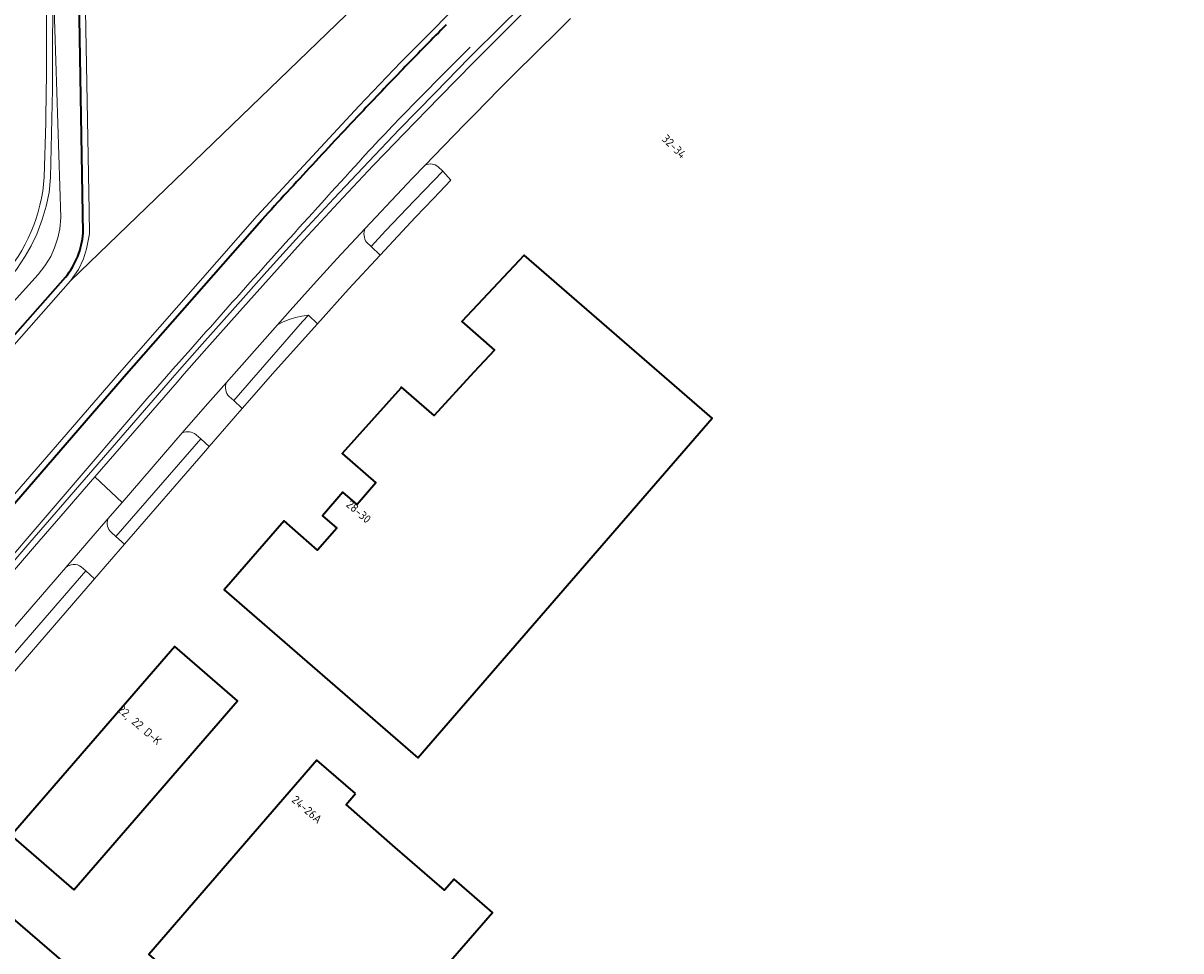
# Model space of a CAD drawing. Extents: x 150256 to 156914, y 461459 to 469481.
# Tile 697 of 731: x 155082 to 155269, y 467731 to 467881. Entities that reach past the tile are written whole.
import ezdxf
from ezdxf.enums import TextEntityAlignment as Align

# ---------------------------------------------------------------- set-up
doc = ezdxf.new("R2010")
doc.units = 0
doc.header["$LTSCALE"] = 0.75
for name, color, linetype, lineweight in [('B-RO-GK-BESCHOEIING-G', 251, 'GK-BESCHOEIING', 35), ('B-RO-OG-BEBOUWING-GV', 6, 'CONTINUOUS', 35), ('B-RO-OG-BEBOUWING-T18', 1, 'CONTINUOUS', 18), ('B-RO-OG-TERREIN_CULTUURSCHEIDING-GV', 251, 'CONTINUOUS', 18), ('B-RO-OG-WATER_SLOOT-GV', 251, 'CONTINUOUS', 18), ('B-RO-VH-VERHARDING_ASFALT-GV', 251, 'CONTINUOUS', 18), ('B-RO-VH-VERHARDING_BETONSTRAATSTEEN-GV', 251, 'CONTINUOUS', 18)]:
    doc.layers.add(name, color=color, linetype=linetype, lineweight=lineweight)
doc.styles.add('NLCS-ISO-M200-T18', font='NLCS-ISO.ttf', dxfattribs={"height": 360})
doc.linetypes.add('GK-BESCHOEIING', pattern='A,30,-5,[1,NLCS.SHX,S=1,R=0,X=0,Y=0],-5', length=40)

msp = doc.modelspace()

# ---------------------------------------------------------------- linework, layer by layer
at = {"layer": 'B-RO-GK-BESCHOEIING-G'}
for points in [[(155091.831, 467846.606), (155090.711, 467909.821)], [(155091.831, 467846.606), (155090.711, 467909.821)], [(155071.42, 467792.236), (155098.471, 467823.448), (155120.742, 467848.775)], [(155071.42, 467792.236), (155098.471, 467823.448), (155120.742, 467848.775)], [(155058.939, 467804.033), (155071.887, 467820.213), (155088.977, 467839.507)], [(155058.939, 467804.033), (155071.887, 467820.213), (155088.977, 467839.507)]]:
    msp.add_lwpolyline(points, dxfattribs=at)
for points in [[(155150.531, 467880.277, 0.0030013), (155143.935, 467873.547)], [(155150.531, 467880.277, 0.0030013), (155143.935, 467873.547)], [(155143.935, 467873.547, 0.0028869), (155137.15, 467866.468)], [(155143.935, 467873.547, 0.0028869), (155137.15, 467866.468)], [(155137.15, 467866.468, 0.002872), (155128.897, 467857.666)], [(155137.15, 467866.468, 0.002872), (155128.897, 467857.666)], [(155128.897, 467857.666, 0.0028157), (155120.742, 467848.775)], [(155128.897, 467857.666, 0.0028157), (155120.742, 467848.775)], [(155088.977, 467839.507, 0.1484356), (155091.831, 467846.606)], [(155088.977, 467839.507, 0.1484356), (155091.831, 467846.606)]]:
    msp.add_lwpolyline(points, format="xyb", dxfattribs=at)
at = {"layer": 'B-RO-OG-BEBOUWING-GV'}
for points in [[(155143.186, 467821.569), (155133.724, 467810.964), (155139.162, 467806.252), (155136.138, 467802.762), (155133.834, 467804.756), (155130.525, 467800.931), (155132.831, 467798.938), (155129.753, 467795.376), (155124.308, 467800.079), (155114.653, 467788.938), (155145.976, 467761.777), (155193.599, 467816.722), (155163.185, 467843.064), (155153.052, 467832.346), (155158.334, 467827.714), (155155.042, 467824.125), (155148.607, 467817.109), (155143.328, 467821.728)], [(155143.186, 467821.569), (155133.724, 467810.964), (155139.162, 467806.252), (155136.138, 467802.762), (155133.834, 467804.756), (155130.525, 467800.931), (155132.831, 467798.938), (155129.753, 467795.376), (155124.308, 467800.079), (155114.653, 467788.938), (155145.976, 467761.777), (155193.599, 467816.722), (155163.185, 467843.064), (155153.052, 467832.346), (155158.334, 467827.714), (155155.042, 467824.125), (155148.607, 467817.109), (155143.328, 467821.728)], [(155090.316, 467740.446), (155116.761, 467770.999), (155106.64, 467779.761), (155080.195, 467749.219)], [(155090.316, 467740.446), (155116.761, 467770.999), (155106.64, 467779.761), (155080.195, 467749.219)], [(155135.883, 467755.999), (155129.628, 467761.409), (155102.442, 467729.989), (155116.629, 467717.7), (155130.816, 467705.41), (155137.676, 467713.319), (155158.049, 467736.808), (155151.834, 467742.166), (155150.296, 467740.392), (155142.316, 467747.313), (155134.344, 467754.226)], [(155135.883, 467755.999), (155129.628, 467761.409), (155102.442, 467729.989), (155116.629, 467717.7), (155130.816, 467705.41), (155137.676, 467713.319), (155158.049, 467736.808), (155151.834, 467742.166), (155150.296, 467740.392), (155142.316, 467747.313), (155134.344, 467754.226)], [(155061.989, 467717), (155107.62, 467677.523), (155122.909, 467695.198), (155092.657, 467721.365), (155094.622, 467723.643), (155078.952, 467737.137), (155080.077, 467739.134), (155079.937, 467741.009), (155078.919, 467742.554), (155077.216, 467743.373), (155075.359, 467743.221), (155073.861, 467742.178), (155071.614, 467739.602), (155071.567, 467739.639), (155064.736, 467731.742), (155064.62, 467731.842), (155058.085, 467724.276), (155063.867, 467719.17)], [(155061.989, 467717), (155107.62, 467677.523), (155122.909, 467695.198), (155092.657, 467721.365), (155094.622, 467723.643), (155078.952, 467737.137), (155080.077, 467739.134), (155079.937, 467741.009), (155078.919, 467742.554), (155077.216, 467743.373), (155075.359, 467743.221), (155073.861, 467742.178), (155071.614, 467739.602), (155071.567, 467739.639), (155064.736, 467731.742), (155064.62, 467731.842), (155058.085, 467724.276), (155063.867, 467719.17)]]:
    msp.add_lwpolyline(points, close=True, dxfattribs=at)
at = {"layer": 'B-RO-OG-TERREIN_CULTUURSCHEIDING-GV'}
for points in [[(155043.094, 467796.107), (155079.301, 467838.589), (155081.048, 467840.738), (155082.458, 467842.867), (155083.381, 467844.572), (155084.328, 467846.458), (155085.174, 467848.795), (155085.811, 467850.971), (155086.294, 467853.207), (155086.52, 467855.595), (155086.845, 467869.813), (155086.901, 467889.734), (155086.23, 467910.928)], [(155043.094, 467796.107), (155079.301, 467838.589), (155081.048, 467840.738), (155082.458, 467842.867), (155083.381, 467844.572), (155084.328, 467846.458), (155085.174, 467848.795), (155085.811, 467850.971), (155086.294, 467853.207), (155086.52, 467855.595), (155086.845, 467869.813), (155086.901, 467889.734), (155086.23, 467910.928)], [(155077.318, 467789.804), (155083.196, 467796.594), (155087.436, 467801.489), (155106.252, 467823.196), (155107.418, 467824.533), (155111.059, 467828.663), (155116.39, 467834.653), (155121.548, 467840.404), (155126.743, 467846.153), (155132.361, 467852.218), (155138.015, 467858.219), (155142.948, 467863.368), (155148.739, 467869.318), (155154.286, 467874.937), (155159.705, 467880.347), (155164.413, 467884.978), (155170.784, 467891.164), (155173.558, 467893.827), (155182.682, 467902.528), (155188.653, 467908.202)], [(155077.318, 467789.804), (155083.196, 467796.594), (155087.436, 467801.489), (155106.252, 467823.196), (155107.418, 467824.533), (155111.059, 467828.663), (155116.39, 467834.653), (155121.548, 467840.404), (155126.743, 467846.153), (155132.361, 467852.218), (155138.015, 467858.219), (155142.948, 467863.368), (155148.739, 467869.318), (155154.286, 467874.937), (155159.705, 467880.347), (155164.413, 467884.978), (155170.784, 467891.164), (155173.558, 467893.827), (155182.682, 467902.528), (155188.653, 467908.202)], [(155072.952, 467827.177), (155084.548, 467839.936), (155085.617, 467841.329), (155086.569, 467842.846), (155087.193, 467844.224), (155087.712, 467845.87), (155088.043, 467847.317), (155088.186, 467849.164), (155086.901, 467889.734), (155086.845, 467869.813), (155086.52, 467855.595), (155086.294, 467853.207), (155085.811, 467850.971), (155085.174, 467848.795), (155084.328, 467846.458), (155083.381, 467844.572), (155082.458, 467842.867), (155081.048, 467840.738)], [(155072.952, 467827.177), (155084.548, 467839.936), (155085.617, 467841.329), (155086.569, 467842.846), (155087.193, 467844.224), (155087.712, 467845.87), (155088.043, 467847.317), (155088.186, 467849.164), (155086.901, 467889.734), (155086.845, 467869.813), (155086.52, 467855.595), (155086.294, 467853.207), (155085.811, 467850.971), (155085.174, 467848.795), (155084.328, 467846.458), (155083.381, 467844.572), (155082.458, 467842.867), (155081.048, 467840.738)], [(155164.413, 467884.978), (155159.705, 467880.347), (155154.286, 467874.937), (155148.739, 467869.318), (155142.948, 467863.368), (155138.015, 467858.219), (155132.361, 467852.218), (155126.743, 467846.153), (155121.548, 467840.404), (155116.39, 467834.653), (155111.059, 467828.663), (155107.418, 467824.533), (155106.252, 467823.196), (155087.436, 467801.489), (155083.196, 467796.594), (155077.318, 467789.804)], [(155164.413, 467884.978), (155159.705, 467880.347), (155154.286, 467874.937), (155148.739, 467869.318), (155142.948, 467863.368), (155138.015, 467858.219), (155132.361, 467852.218), (155126.743, 467846.153), (155121.548, 467840.404), (155116.39, 467834.653), (155111.059, 467828.663), (155107.418, 467824.533), (155106.252, 467823.196), (155087.436, 467801.489), (155083.196, 467796.594), (155077.318, 467789.804)], [(155078.074, 467789.15), (155083.952, 467795.939), (155088.192, 467800.834), (155093.706, 467807.195), (155107.007, 467822.54), (155108.17, 467823.874), (155111.808, 467828), (155117.136, 467833.987), (155122.291, 467839.735), (155127.481, 467845.478), (155133.092, 467851.535), (155138.74, 467857.53), (155140.654, 467859.528), (155143.667, 467862.673), (155149.453, 467868.618), (155154.995, 467874.232), (155160.409, 467879.637), (155165.112, 467884.263)], [(155078.074, 467789.15), (155083.952, 467795.939), (155088.192, 467800.834), (155093.706, 467807.195), (155107.007, 467822.54), (155108.17, 467823.874), (155111.808, 467828), (155117.136, 467833.987), (155122.291, 467839.735), (155127.481, 467845.478), (155133.092, 467851.535), (155138.74, 467857.53), (155140.654, 467859.528), (155143.667, 467862.673), (155149.453, 467868.618), (155154.995, 467874.232), (155160.409, 467879.637), (155165.112, 467884.263)], [(155147.158, 467857.621), (155145.057, 467855.429), (155143.446, 467853.748), (155137.417, 467847.366)], [(155147.158, 467857.621), (155145.057, 467855.429), (155143.446, 467853.748), (155137.417, 467847.366)], [(155137.656, 467845.141), (155138.385, 467844.457), (155140.754, 467846.983), (155145.36, 467851.829), (155147.042, 467853.581), (155149.985, 467856.646), (155149.264, 467857.339)], [(155137.656, 467845.141), (155138.385, 467844.457), (155140.754, 467846.983), (155145.36, 467851.829), (155147.042, 467853.581), (155149.985, 467856.646), (155149.264, 467857.339)], [(155115.433, 467820.188), (155116.187, 467819.532), (155127.315, 467832.33), (155128.253, 467833.367), (155127.203, 467833.215), (155126.169, 467832.977), (155125.158, 467832.654), (155124.177, 467832.249), (155123.234, 467831.764), (155114.994, 467822.469)], [(155115.433, 467820.188), (155116.187, 467819.532), (155127.315, 467832.33), (155128.253, 467833.367), (155127.203, 467833.215), (155126.169, 467832.977), (155125.158, 467832.654), (155124.177, 467832.249), (155123.234, 467831.764), (155114.994, 467822.469)], [(155101.789, 467819.432), (155075.326, 467788.629), (155056.781, 467767.287), (155051.703, 467761.469), (155037.238, 467744.95), (155017.978, 467722.989), (155016.739, 467721.595)], [(155101.789, 467819.432), (155075.326, 467788.629), (155056.781, 467767.287), (155051.703, 467761.469), (155037.238, 467744.95), (155017.978, 467722.989), (155016.739, 467721.595)], [(155107.853, 467814.317), (155098.118, 467803.083), (155095.813, 467800.423)], [(155107.853, 467814.317), (155098.118, 467803.083), (155095.813, 467800.423)], [(155096.359, 467798.25), (155097.113, 467797.594), (155110.834, 467813.374), (155110.079, 467814.03)], [(155096.359, 467798.25), (155097.113, 467797.594), (155110.834, 467813.374), (155110.079, 467814.03)], [(155088.988, 467792.546), (155070.79, 467771.545), (155064.227, 467763.971)], [(155088.988, 467792.546), (155070.79, 467771.545), (155064.227, 467763.971)], [(155065.563, 467761.307), (155072.822, 467769.656), (155092.252, 467792.003), (155091.497, 467792.659)], [(155065.563, 467761.307), (155072.822, 467769.656), (155092.252, 467792.003), (155091.497, 467792.659)]]:
    msp.add_lwpolyline(points, dxfattribs=at)
for points in [[(155085.885, 467884.002, -0.0100185), (155085.521, 467855.654)], [(155085.885, 467884.002, -0.0100185), (155085.521, 467855.654)], [(155154.41, 467876.668, 0.0028968), (155145.805, 467868.013)], [(155154.41, 467876.668, 0.0028968), (155145.805, 467868.013)], [(155145.805, 467868.013, 0.0047709), (155140.76, 467862.787)], [(155145.805, 467868.013, 0.0047709), (155140.76, 467862.787)], [(155140.76, 467862.787, 0.0046803), (155136.441, 467858.144)], [(155140.76, 467862.787, 0.0046803), (155136.441, 467858.144)], [(155136.441, 467858.144, 0.0016717), (155124.493, 467844.97)], [(155136.441, 467858.144, 0.0016717), (155124.493, 467844.97)], [(155149.264, 467857.339, 0.2944582), (155147.158, 467857.621)], [(155149.264, 467857.339, 0.2944582), (155147.158, 467857.621)], [(155085.521, 467855.654, -0.1682042), (155078.532, 467839.229)], [(155085.521, 467855.654, -0.1682042), (155078.532, 467839.229)], [(155137.417, 467847.366, 0.2467429), (155137.656, 467845.141)], [(155137.417, 467847.366, 0.2467429), (155137.656, 467845.141)], [(155124.493, 467844.97, 0.001662), (155113.099, 467832.238)], [(155124.493, 467844.97, 0.001662), (155113.099, 467832.238)], [(155113.099, 467832.238, 0.0016625), (155101.789, 467819.432)], [(155113.099, 467832.238, 0.0016625), (155101.789, 467819.432)], [(155114.994, 467822.469, 0.300239), (155115.433, 467820.188)], [(155114.994, 467822.469, 0.300239), (155115.433, 467820.188)], [(155110.079, 467814.03, 0.295108), (155107.853, 467814.317)], [(155110.079, 467814.03, 0.295108), (155107.853, 467814.317)], [(155095.813, 467800.423, 0.2925954), (155096.359, 467798.25)], [(155095.813, 467800.423, 0.2925954), (155096.359, 467798.25)], [(155091.497, 467792.659, 0.3551372), (155088.988, 467792.546)], [(155091.497, 467792.659, 0.3551372), (155088.988, 467792.546)]]:
    msp.add_lwpolyline(points, format="xyb", dxfattribs=at)
at = {"layer": 'B-RO-OG-WATER_SLOOT-GV'}
for points in [[(154988.869, 467700.779), (155018.221, 467732.47), (155032.948, 467749.281), (155070.664, 467792.891), (155097.674, 467824.055), (155119.991, 467849.435), (155136.424, 467867.156), (155143.217, 467874.243), (155155.819, 467886.962), (155163.619, 467894.585), (155177.409, 467907.709), (155200.423, 467929.466), (155221.629, 467949.491), (155261.613, 467987.127), (155250.433, 467999.127), (155241.014, 467987.967), (155239.807, 467983.24)], [(154988.869, 467700.779), (155018.221, 467732.47), (155032.948, 467749.281), (155070.664, 467792.891), (155097.674, 467824.055), (155119.991, 467849.435), (155136.424, 467867.156), (155143.217, 467874.243), (155155.819, 467886.962), (155163.619, 467894.585), (155177.409, 467907.709), (155200.423, 467929.466), (155221.629, 467949.491), (155261.613, 467987.127), (155250.433, 467999.127), (155241.014, 467987.967), (155239.807, 467983.24)], [(155164.315, 467893.867), (155171.177, 467900.455), (155178.096, 467906.982), (155222.316, 467948.764), (155261.952, 467986.073), (155262.686, 467985.976), (155267.137, 467985.385), (155268.667, 467983.43), (155269.396, 467984.122), (155267.674, 467986.322), (155261.613, 467987.127), (155221.629, 467949.491), (155200.423, 467929.466), (155177.409, 467907.709), (155163.619, 467894.585), (155155.819, 467886.962), (155143.217, 467874.243), (155136.424, 467867.156), (155119.991, 467849.435), (155097.674, 467824.055), (155070.664, 467792.891), (155032.948, 467749.281), (155018.221, 467732.47), (154988.869, 467700.779)], [(155164.315, 467893.867), (155171.177, 467900.455), (155178.096, 467906.982), (155222.316, 467948.764), (155261.952, 467986.073), (155262.686, 467985.976), (155267.137, 467985.385), (155268.667, 467983.43), (155269.396, 467984.122), (155267.674, 467986.322), (155261.613, 467987.127), (155221.629, 467949.491), (155200.423, 467929.466), (155177.409, 467907.709), (155163.619, 467894.585), (155155.819, 467886.962), (155143.217, 467874.243), (155136.424, 467867.156), (155119.991, 467849.435), (155097.674, 467824.055), (155070.664, 467792.891), (155032.948, 467749.281), (155018.221, 467732.47), (154988.869, 467700.779)], [(155154.705, 467944.911), (155152.973, 467943.98), (155148.004, 467941.328), (155112.86, 467922.203), (155090.711, 467909.821), (155090.717, 467909.461), (155091.723, 467909.132), (155092.769, 467850.244), (155092.833, 467846.519), (155092.359, 467844.073), (155091.867, 467842.485), (155091.07, 467840.759), (155089.764, 467838.887), (155157.385, 467904.165), (155149.965, 467904.954), (155136.417, 467903.475), (155131.953, 467900.012), (155118.504, 467889.251), (155110.764, 467881.974)], [(155154.705, 467944.911), (155152.973, 467943.98), (155148.004, 467941.328), (155112.86, 467922.203), (155090.711, 467909.821), (155090.717, 467909.461), (155091.723, 467909.132), (155092.769, 467850.244), (155092.833, 467846.519), (155092.359, 467844.073), (155091.867, 467842.485), (155091.07, 467840.759), (155089.764, 467838.887), (155157.385, 467904.165), (155149.965, 467904.954), (155136.417, 467903.475), (155131.953, 467900.012), (155118.504, 467889.251), (155110.764, 467881.974)], [(155091.831, 467846.606), (155090.717, 467909.461), (155087.433, 467910.535), (155086.23, 467910.928), (155086.901, 467889.734), (155088.186, 467849.164), (155088.043, 467847.317), (155087.712, 467845.87), (155087.193, 467844.224), (155086.569, 467842.846), (155085.617, 467841.329), (155084.548, 467839.936), (155072.952, 467827.177)], [(155091.831, 467846.606), (155090.717, 467909.461), (155087.433, 467910.535), (155086.23, 467910.928), (155086.901, 467889.734), (155088.186, 467849.164), (155088.043, 467847.317), (155087.712, 467845.87), (155087.193, 467844.224), (155086.569, 467842.846), (155085.617, 467841.329), (155084.548, 467839.936), (155072.952, 467827.177)], [(154994.925, 467729.921), (154996.006, 467730.768), (154997.329, 467731.551), (154998.504, 467732.075), (155001.111, 467732.596), (155003.062, 467732.898), (155004.957, 467733.726), (155006.418, 467734.684), (155008.014, 467736.415), (155018.901, 467751.263), (155028.944, 467763.351), (155039.748, 467776.998), (155049.972, 467790.199), (155059.732, 467803.423), (155072.652, 467819.569), (155089.764, 467838.887), (155091.07, 467840.759), (155091.867, 467842.485), (155092.359, 467844.073), (155092.833, 467846.519), (155092.769, 467850.244), (155091.723, 467909.132), (155090.717, 467909.461), (155091.831, 467846.606)], [(154994.925, 467729.921), (154996.006, 467730.768), (154997.329, 467731.551), (154998.504, 467732.075), (155001.111, 467732.596), (155003.062, 467732.898), (155004.957, 467733.726), (155006.418, 467734.684), (155008.014, 467736.415), (155018.901, 467751.263), (155028.944, 467763.351), (155039.748, 467776.998), (155049.972, 467790.199), (155059.732, 467803.423), (155072.652, 467819.569), (155089.764, 467838.887), (155091.07, 467840.759), (155091.867, 467842.485), (155092.359, 467844.073), (155092.833, 467846.519), (155092.769, 467850.244), (155091.723, 467909.132), (155090.717, 467909.461), (155091.831, 467846.606)], [(155157.385, 467904.165), (155089.764, 467838.887), (155072.652, 467819.569), (155059.732, 467803.423), (155049.972, 467790.199), (155039.748, 467776.998), (155028.944, 467763.351), (155018.901, 467751.263), (155008.014, 467736.415), (155006.418, 467734.684), (155004.957, 467733.726), (155003.062, 467732.898), (155001.111, 467732.596), (154998.504, 467732.075), (154997.329, 467731.551), (154996.006, 467730.768), (154994.925, 467729.921)], [(155157.385, 467904.165), (155089.764, 467838.887), (155072.652, 467819.569), (155059.732, 467803.423), (155049.972, 467790.199), (155039.748, 467776.998), (155028.944, 467763.351), (155018.901, 467751.263), (155008.014, 467736.415), (155006.418, 467734.684), (155004.957, 467733.726), (155003.062, 467732.898), (155001.111, 467732.596), (154998.504, 467732.075), (154997.329, 467731.551), (154996.006, 467730.768), (154994.925, 467729.921)], [(155120.742, 467848.775), (155098.471, 467823.448), (155071.42, 467792.236), (155052.979, 467770.945), (155043.366, 467759.761), (155033.7, 467748.622)], [(155033.7, 467748.622), (155043.366, 467759.761), (155052.979, 467770.945), (155071.42, 467792.236), (155098.471, 467823.448), (155120.742, 467848.775)], [(155120.742, 467848.775), (155098.471, 467823.448), (155071.42, 467792.236), (155052.979, 467770.945), (155043.366, 467759.761), (155033.7, 467748.622)], [(155033.7, 467748.622), (155043.366, 467759.761), (155052.979, 467770.945), (155071.42, 467792.236), (155098.471, 467823.448), (155120.742, 467848.775)], [(155058.939, 467804.033), (155071.887, 467820.213), (155088.977, 467839.507)], [(155088.977, 467839.507), (155071.887, 467820.213), (155058.939, 467804.033)], [(155058.939, 467804.033), (155071.887, 467820.213), (155088.977, 467839.507)], [(155088.977, 467839.507), (155071.887, 467820.213), (155058.939, 467804.033)], [(155016.739, 467721.595), (155017.978, 467722.989), (155037.238, 467744.95), (155051.703, 467761.469), (155056.781, 467767.287), (155075.326, 467788.629), (155101.789, 467819.432)], [(155016.739, 467721.595), (155017.978, 467722.989), (155037.238, 467744.95), (155051.703, 467761.469), (155056.781, 467767.287), (155075.326, 467788.629), (155101.789, 467819.432)]]:
    msp.add_lwpolyline(points, dxfattribs=at)
for points in [[(155150.531, 467880.277, 0.0030013), (155143.935, 467873.547)], [(155143.935, 467873.547, -0.0030013), (155150.531, 467880.277)], [(155150.531, 467880.277, 0.0030013), (155143.935, 467873.547)], [(155143.935, 467873.547, -0.0030013), (155150.531, 467880.277)], [(155145.805, 467868.013, -0.0028968), (155154.41, 467876.668)], [(155145.805, 467868.013, -0.0028968), (155154.41, 467876.668)], [(155143.935, 467873.547, 0.0028869), (155137.15, 467866.468)], [(155137.15, 467866.468, -0.0028869), (155143.935, 467873.547)], [(155143.935, 467873.547, 0.0028869), (155137.15, 467866.468)], [(155137.15, 467866.468, -0.0028869), (155143.935, 467873.547)], [(155140.76, 467862.787, -0.0047709), (155145.805, 467868.013)], [(155140.76, 467862.787, -0.0047709), (155145.805, 467868.013)], [(155137.15, 467866.468, 0.002872), (155128.897, 467857.666)], [(155128.897, 467857.666, -0.002872), (155137.15, 467866.468)], [(155137.15, 467866.468, 0.002872), (155128.897, 467857.666)], [(155128.897, 467857.666, -0.002872), (155137.15, 467866.468)], [(155136.441, 467858.144, -0.0046803), (155140.76, 467862.787)], [(155136.441, 467858.144, -0.0046803), (155140.76, 467862.787)], [(155128.897, 467857.666, 0.0028157), (155120.742, 467848.775)], [(155120.742, 467848.775, -0.0028157), (155128.897, 467857.666)], [(155128.897, 467857.666, 0.0028157), (155120.742, 467848.775)], [(155120.742, 467848.775, -0.0028157), (155128.897, 467857.666)], [(155124.493, 467844.97, -0.0016717), (155136.441, 467858.144)], [(155124.493, 467844.97, -0.0016717), (155136.441, 467858.144)], [(155088.977, 467839.507, 0.1484356), (155091.831, 467846.606)], [(155091.831, 467846.606, -0.1484356), (155088.977, 467839.507)], [(155088.977, 467839.507, 0.1484356), (155091.831, 467846.606)], [(155091.831, 467846.606, -0.1484356), (155088.977, 467839.507)], [(155113.099, 467832.238, -0.001662), (155124.493, 467844.97)], [(155113.099, 467832.238, -0.001662), (155124.493, 467844.97)], [(155101.789, 467819.432, -0.0016625), (155113.099, 467832.238)], [(155101.789, 467819.432, -0.0016625), (155113.099, 467832.238)]]:
    msp.add_lwpolyline(points, format="xyb", dxfattribs=at)
at = {"layer": 'B-RO-VH-VERHARDING_ASFALT-GV'}
for points in [[(155165.112, 467884.263), (155160.409, 467879.637), (155154.995, 467874.232), (155149.453, 467868.618), (155143.667, 467862.673), (155140.654, 467859.528), (155138.74, 467857.53), (155133.092, 467851.535), (155127.481, 467845.478), (155122.291, 467839.735), (155117.136, 467833.987), (155111.808, 467828), (155108.17, 467823.874), (155107.007, 467822.54), (155093.706, 467807.195), (155098.118, 467803.083), (155107.853, 467814.317), (155111.56, 467818.595), (155114.994, 467822.469), (155123.234, 467831.764), (155125.32, 467834.118), (155129.068, 467838.3), (155132.849, 467842.449), (155137.417, 467847.366), (155143.446, 467853.748), (155145.057, 467855.429), (155147.158, 467857.621), (155148.528, 467859.05), (155153.498, 467864.159), (155155.105, 467865.787), (155159.186, 467869.919), (155161.508, 467872.237), (155165.154, 467875.875), (155168.701, 467879.364), (155170.657, 467881.288)], [(155165.112, 467884.263), (155160.409, 467879.637), (155154.995, 467874.232), (155149.453, 467868.618), (155143.667, 467862.673), (155140.654, 467859.528), (155138.74, 467857.53), (155133.092, 467851.535), (155127.481, 467845.478), (155122.291, 467839.735), (155117.136, 467833.987), (155111.808, 467828), (155108.17, 467823.874), (155107.007, 467822.54), (155093.706, 467807.195), (155098.118, 467803.083), (155107.853, 467814.317), (155111.56, 467818.595), (155114.994, 467822.469), (155123.234, 467831.764), (155125.32, 467834.118), (155129.068, 467838.3), (155132.849, 467842.449), (155137.417, 467847.366), (155143.446, 467853.748), (155145.057, 467855.429), (155147.158, 467857.621), (155148.528, 467859.05), (155153.498, 467864.159), (155155.105, 467865.787), (155159.186, 467869.919), (155161.508, 467872.237), (155165.154, 467875.875), (155168.701, 467879.364), (155170.657, 467881.288)], [(155070.79, 467771.545), (155088.988, 467792.546), (155095.813, 467800.423), (155098.118, 467803.083), (155093.706, 467807.195), (155088.192, 467800.834), (155083.952, 467795.939), (155078.074, 467789.15)], [(155070.79, 467771.545), (155088.988, 467792.546), (155095.813, 467800.423), (155098.118, 467803.083), (155093.706, 467807.195), (155088.192, 467800.834), (155083.952, 467795.939), (155078.074, 467789.15)]]:
    msp.add_lwpolyline(points, dxfattribs=at)
at = {"layer": 'B-RO-VH-VERHARDING_BETONSTRAATSTEEN-GV'}
for points in [[(155085.521, 467855.654, 0.0100185), (155085.885, 467884.002)], [(155085.521, 467855.654, 0.0100185), (155085.885, 467884.002)], [(155147.158, 467857.621, -0.2944582), (155149.264, 467857.339)], [(155147.158, 467857.621, -0.2944582), (155149.264, 467857.339)], [(155078.532, 467839.229, 0.1682042), (155085.521, 467855.654)], [(155078.532, 467839.229, 0.1682042), (155085.521, 467855.654)], [(155137.656, 467845.141, -0.2467429), (155137.417, 467847.366)], [(155137.656, 467845.141, -0.2467429), (155137.417, 467847.366)], [(155115.433, 467820.188, -0.300239), (155114.994, 467822.469)], [(155115.433, 467820.188, -0.300239), (155114.994, 467822.469)], [(155107.853, 467814.317, -0.295108), (155110.079, 467814.03)], [(155107.853, 467814.317, -0.295108), (155110.079, 467814.03)], [(155096.359, 467798.25, -0.2925954), (155095.813, 467800.423)], [(155096.359, 467798.25, -0.2925954), (155095.813, 467800.423)], [(155088.988, 467792.546, -0.3551372), (155091.497, 467792.659)], [(155088.988, 467792.546, -0.3551372), (155091.497, 467792.659)]]:
    msp.add_lwpolyline(points, format="xyb", dxfattribs=at)
for points in [[(155155.105, 467865.787), (155153.498, 467864.159), (155148.528, 467859.05), (155147.158, 467857.621)], [(155155.105, 467865.787), (155153.498, 467864.159), (155148.528, 467859.05), (155147.158, 467857.621)], [(155149.264, 467857.339), (155149.985, 467856.646)], [(155149.264, 467857.339), (155149.985, 467856.646)], [(155137.417, 467847.366), (155132.849, 467842.449), (155129.068, 467838.3), (155125.32, 467834.118), (155123.234, 467831.764), (155124.177, 467832.249), (155125.158, 467832.654), (155126.169, 467832.977), (155127.203, 467833.215), (155128.253, 467833.367), (155129.744, 467831.979), (155134.762, 467837.555), (155139.888, 467843.059), (155138.385, 467844.457), (155137.656, 467845.141)], [(155137.417, 467847.366), (155132.849, 467842.449), (155129.068, 467838.3), (155125.32, 467834.118), (155123.234, 467831.764), (155124.177, 467832.249), (155125.158, 467832.654), (155126.169, 467832.977), (155127.203, 467833.215), (155128.253, 467833.367), (155129.744, 467831.979), (155134.762, 467837.555), (155139.888, 467843.059), (155138.385, 467844.457), (155137.656, 467845.141)], [(155114.994, 467822.469), (155111.56, 467818.595), (155107.853, 467814.317)], [(155114.994, 467822.469), (155111.56, 467818.595), (155107.853, 467814.317)], [(155117.553, 467818.26), (155116.187, 467819.532), (155115.433, 467820.188)], [(155117.553, 467818.26), (155116.187, 467819.532), (155115.433, 467820.188)], [(155110.079, 467814.03), (155110.834, 467813.374), (155112.183, 467812.118), (155117.553, 467818.26)], [(155110.079, 467814.03), (155110.834, 467813.374), (155112.183, 467812.118), (155117.553, 467818.26)], [(155095.813, 467800.423), (155088.988, 467792.546)], [(155095.813, 467800.423), (155088.988, 467792.546)], [(155092.252, 467792.003), (155093.635, 467790.716), (155098.487, 467796.316), (155097.113, 467797.594), (155096.359, 467798.25)], [(155092.252, 467792.003), (155093.635, 467790.716), (155098.487, 467796.316), (155097.113, 467797.594), (155096.359, 467798.25)], [(155091.497, 467792.659), (155092.252, 467792.003)], [(155091.497, 467792.659), (155092.252, 467792.003)]]:
    msp.add_lwpolyline(points, dxfattribs=at)
for points in [[(155151.32, 467855.187), (155149.985, 467856.646), (155147.042, 467853.581), (155145.36, 467851.829), (155140.754, 467846.983), (155138.385, 467844.457), (155139.888, 467843.059), (155145.607, 467849.199), (155148.496, 467852.227)], [(155151.32, 467855.187), (155149.985, 467856.646), (155147.042, 467853.581), (155145.36, 467851.829), (155140.754, 467846.983), (155138.385, 467844.457), (155139.888, 467843.059), (155145.607, 467849.199), (155148.496, 467852.227)], [(155129.744, 467831.979), (155128.253, 467833.367), (155127.315, 467832.33), (155116.187, 467819.532), (155117.553, 467818.26), (155122.858, 467824.327)], [(155129.744, 467831.979), (155128.253, 467833.367), (155127.315, 467832.33), (155116.187, 467819.532), (155117.553, 467818.26), (155122.858, 467824.327)], [(155112.183, 467812.118), (155110.834, 467813.374), (155097.113, 467797.594), (155098.487, 467796.316), (155111.597, 467811.447)], [(155112.183, 467812.118), (155110.834, 467813.374), (155097.113, 467797.594), (155098.487, 467796.316), (155111.597, 467811.447)], [(155093.635, 467790.716), (155092.252, 467792.003), (155072.822, 467769.656), (155065.563, 467761.307), (155067.006, 467759.981), (155074.242, 467768.333)], [(155093.635, 467790.716), (155092.252, 467792.003), (155072.822, 467769.656), (155065.563, 467761.307), (155067.006, 467759.981), (155074.242, 467768.333)]]:
    msp.add_lwpolyline(points, close=True, dxfattribs=at)

# ---------------------------------------------------------------- texts
at = {"layer": 'B-RO-OG-BEBOUWING-T18', "style": 'NLCS-ISO-M200-T18'}
for s, rotation, p in [('32-34', 315.8, (155187.422, 467860.624)), ('32-34', 315.8, (155187.422, 467860.624)), ('28-30', 319.1, (155136.384, 467801.59)), ('28-30', 319.1, (155136.384, 467801.59)), ('22, 22 D-K', 319.1, (155100.862, 467766.977)), ('22, 22 D-K', 319.1, (155100.862, 467766.977)), ('24-26A', 319.1, (155128.032, 467753.451)), ('24-26A', 319.1, (155128.032, 467753.451))]:
    msp.add_text(s, height=1.35, rotation=rotation, dxfattribs=at).set_placement(p, align=Align.MIDDLE)

doc.saveas('drawing.dxf')
